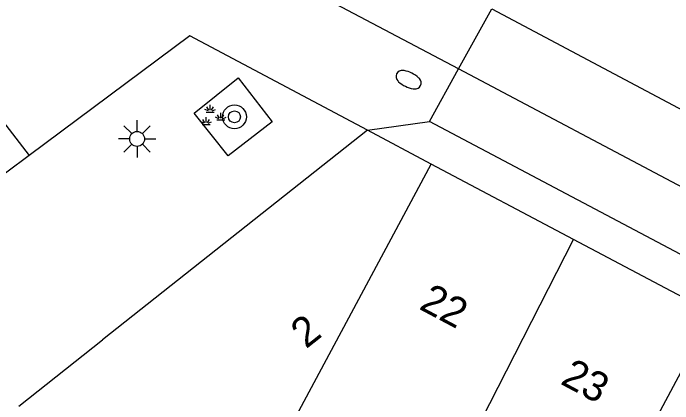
# Model space of a CAD drawing. Extents: x 132994 to 136000, y 393499 to 395512.
# Drawn here: x 133899.79 to 133921.97, y 395306.91 to 395320.05 of the extents above; entities that cross this region are included whole.
import ezdxf

# ---------------------------------------------------------------- set-up
doc = ezdxf.new("R2010")
doc.units = 0
for name, color, linetype in [('gg-anno-huisnummerreeks BGT', 7, 'Continuous'), ('gg-bbg-hoofdgebouw', 7, 'Continuous'), ('gg-bbg-tussenscheiding', 7, 'Continuous'), ('gg-knt-verharding', 7, 'Continuous'), ('gg-knt-verharding nz', 7, 'Continuous'), ('gt-grn-weggrens', 7, 'Continuous'), ('gt-symb-boom', 7, 'Continuous'), ('gt-symb-brandkraan', 7, 'Continuous'), ('gt-symb-groenvak', 7, 'Continuous'), ('gt-symb-lichtmast', 7, 'Continuous')]:
    doc.layers.add(name, color=color, linetype=linetype)

# ---------------------------------------------------------------- blocks, each defined once
blk = doc.blocks.new('gt0-LMAST')
at = {"layer": 'gt-symb-lichtmast'}
for p, q in [((-0.005, 0.246), (-0.005, 0.621)), ((-0.182, 0.173), (-0.447, 0.438)), ((0.172, 0.173), (0.437, 0.438)), ((-0.255, -0.004), (-0.63, -0.004)), ((-0.182, -0.181), (-0.447, -0.446)), ((0.437, -0.446), (0.172, -0.181)), ((0.245, -0.004), (0.62, -0.004)), ((-0.005, -0.254), (-0.005, -0.629))]:
    blk.add_line(p, q, dxfattribs=at)
blk.add_circle((-0.005, -0.004), 0.25, dxfattribs=at)
blk = doc.blocks.new('gt0-GRVAK')
at = {"layer": 'gt-symb-groenvak'}
for p, q in [((-0.11, 0.189), (-0.228, 0.24)), ((-0.091, 0.211), (-0.156, 0.322)), ((-0.047, 0.214), (-0.047, 0.393)), ((-0.004, 0.211), (0.061, 0.322)), ((0.015, 0.189), (0.133, 0.24)), ((-0.182, 0.153), (0.088, 0.153)), ((0.262, -0.052), (0.197, 0.059)), ((0.305, -0.049), (0.305, 0.13)), ((0.349, -0.052), (0.414, 0.059)), ((-0.245, -0.228), (-0.363, -0.177)), ((-0.226, -0.206), (-0.291, -0.095)), ((-0.183, -0.203), (-0.183, -0.024)), ((-0.139, -0.206), (-0.074, -0.095)), ((-0.12, -0.228), (-0.002, -0.177)), ((0.243, -0.074), (0.125, -0.023)), ((0.17, -0.11), (0.441, -0.11)), ((0.368, -0.074), (0.486, -0.023)), ((-0.318, -0.264), (-0.047, -0.264))]:
    blk.add_line(p, q, dxfattribs=at)
blk = doc.blocks.new('gt0-BOOM')
at = {"layer": 'gt-symb-boom'}
for radius in [0.4, 0.2]:
    blk.add_circle((0, 0), radius, dxfattribs=at)
blk = doc.blocks.new('gt0-BR')
at = {"layer": 'gt-symb-brandkraan'}
for centre, radius, start, end in [((0, -0.691), 0.938, 73.108, 106.892), ((-0.244, 0), 0.206, 107.5669, 252.4331), ((0.599, -2.664), 3, 106.892, 107.5669), ((-0.599, -2.664), 3, 72.4331, 73.108), ((0.244, 0), 0.206, 287.567, 72.4331), ((0.599, 2.664), 3, 252.4331, 253.108), ((0, 0.691), 0.938, 253.108, 286.8921), ((-0.599, 2.664), 3, 286.8921, 287.567)]:
    blk.add_arc(centre, radius, start, end, dxfattribs=at)

msp = doc.modelspace()

# ---------------------------------------------------------------- linework, layer by layer
at = {"layer": 'gg-bbg-hoofdgebouw'}
for p, q in [((133911.7, 395316.11), (133902.79, 395309.06)), ((133913.849, 395314.97), (133911.7, 395316.11)), ((133918.632, 395312.432), (133913.849, 395314.97)), ((133923.298, 395309.957), (133918.632, 395312.432)), ((133899.979, 395306.827), (133902.79, 395309.06))]:
    msp.add_line(p, q, dxfattribs=at)
at = {"layer": 'gg-bbg-tussenscheiding'}
for p, q in [((133907.795, 395303.695), (133913.849, 395314.97)), ((133914.987, 395305.298), (133918.632, 395312.432)), ((133913.93, 395292.371), (133923.298, 395309.957))]:
    msp.add_line(p, q, dxfattribs=at)
at = {"layer": 'gg-knt-verharding'}
for p, q in [((133914.768, 395318.174), (133894.105, 395329.091)), ((133913.789, 395316.398), (133914.768, 395318.174)), ((133968.447, 395289.717), (133914.768, 395318.174))]:
    msp.add_line(p, q, dxfattribs=at)
for points in [[(133896.148, 395318.447), (133897.21, 395319.291), (133900.332, 395315.262)], [(133905.878, 395316.686), (133907.36, 395317.867), (133908.501, 395316.39), (133907.021, 395315.243), (133905.878, 395316.686)], [(133968.447, 395289.717), (133967.498, 395287.964), (133913.789, 395316.398)], [(133900.332, 395315.262), (133898.817, 395314.134), (133890.775, 395307.636)]]:
    msp.add_lwpolyline(points, dxfattribs=at)
at = {"layer": 'gg-knt-verharding nz'}
msp.add_lwpolyline([(133915.883, 395320.197), (133925.182, 395315.244), (133974.704, 395289.028)], dxfattribs=at)
at = {"layer": 'gt-grn-weggrens'}
for p, q in [((133914.768, 395318.174), (133915.883, 395320.197)), ((133911.7, 395316.11), (133913.789, 395316.398))]:
    msp.add_line(p, q, dxfattribs=at)
msp.add_lwpolyline([(133911.7, 395316.11), (133905.727, 395319.279), (133900.332, 395315.262)], dxfattribs=at)

# ---------------------------------------------------------------- block references
at = {"layer": 'gt-symb-boom'}
msp.add_blockref('gt0-BOOM', (133907.23, 395316.56), dxfattribs=at)
at = {"layer": 'gt-symb-brandkraan', "rotation": 154.02428534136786}
msp.add_blockref('gt0-BR', (133913.086, 395317.808), dxfattribs=at)
at = {"layer": 'gt-symb-groenvak'}
msp.add_blockref('gt0-GRVAK', (133906.462, 395316.569), dxfattribs=at)
at = {"layer": 'gt-symb-lichtmast'}
msp.add_blockref('gt0-LMAST', (133903.962, 395315.821), dxfattribs=at)

# ---------------------------------------------------------------- texts
at = {"layer": 'gg-anno-huisnummerreeks BGT'}
for s, rotation, p in [('22', 332, (133913.4, 395310.114)), ('2', 38.4, (133909.637, 395308.739)), ('23', 332, (133918.153, 395307.593))]:
    msp.add_text(s, height=1, rotation=rotation, dxfattribs=at).set_placement(p)

doc.saveas('drawing.dxf')
